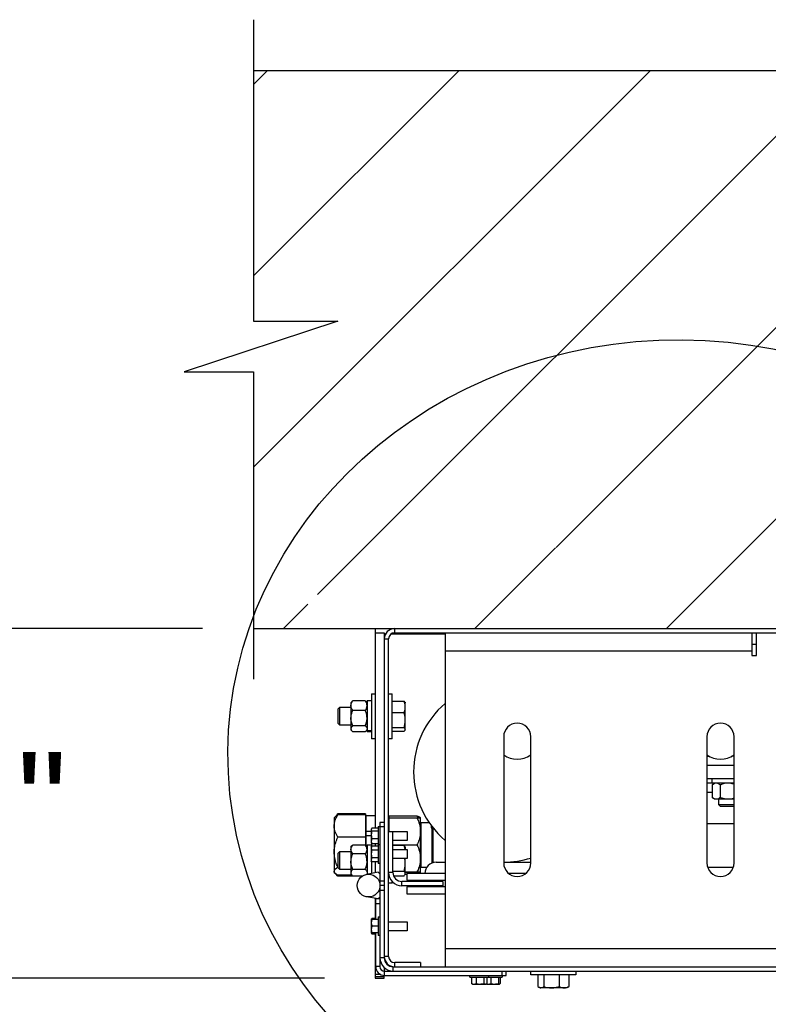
# Model space of a CAD drawing. Header units: inches. Extents: x 170 to 288, y 234 to 248.
# Tile 369 of 480: x 250.699 to 251.39, y 237.691 to 238.6. Entities that reach past the tile are written whole.
import ezdxf

# ---------------------------------------------------------------- set-up
doc = ezdxf.new("R2010")
doc.units = ezdxf.units.IN
doc.header["$LTSCALE"] = 0.25
doc.header["$MEASUREMENT"] = 0
for name, color, linetype in [('ANNOTATIONS', 1, 'Continuous'), ('DETAILS', 4, 'Continuous'), ('STANDARD Z GUIDE MOTOR RH', 7, 'Continuous')]:
    doc.layers.add(name, color=color, linetype=linetype)
doc.styles.add('ARIAL', font='arial.ttf', dxfattribs={"height": 0.09375})
doc.dimstyles.new('STANDARD$0', dxfattribs={"dimtxt": 0.09375, "dimasz": 0.09375, "dimexe": 0.03125, "dimexo": 0.046875, "dimgap": 0.09, "dimtad": 0, "dimtih": 1, "dimtoh": 1, "dimdec": 4, "dimzin": 0, "dimdsep": 46, "dimtxsty": 'ARIAL', "dimcen": 0.09, "dimadec": 0, "dimazin": 0, "dimtfac": 1, "dimtdec": 4, "dimtofl": 0, "dimtmove": 0, "dimatfit": 1, "dimfxl": 1, "dimtolj": 1, "dimtzin": 0, "dimarcsym": 0})

# ---------------------------------------------------------------- blocks, each defined once
blk = doc.blocks.new('*D33')
at = {"layer": 'ANNOTATIONS', "color": 0, "lineweight": -2, "transparency": 16777216}
for p, q in [((251.60208, 237.68664), (251.60208, 237.31318)), ((251.02708, 237.66778), (251.02708, 237.31318)), ((250.93333, 237.34443), (250.83958, 237.34443)), ((251.69583, 237.34443), (251.78958, 237.34443))]:
    blk.add_line(p, q, dxfattribs=at)
at = {"layer": 'ANNOTATIONS', "color": 0, "transparency": 16777216}
for points in [[(250.93333, 237.36005), (250.93333, 237.3288), (251.02708, 237.34443)], [(251.69583, 237.36005), (251.69583, 237.3288), (251.60208, 237.34443)]]:
    blk.add_solid(points, dxfattribs=at)
at = {"layer": 'defpoints', "color": 0, "transparency": 16777216}
for p in [(251.60208, 237.73352), (251.02708, 237.71465), (251.60208, 237.34443)]:
    blk.add_point(p, dxfattribs=at)
at = {"layer": 'ANNOTATIONS', "color": 0, "transparency": 16777216, "insert": (251.31954, 237.34443), "char_height": 0.09375, "attachment_point": 5, "style": 'ARIAL'}
blk.add_mtext('\\A1;17 1/4"', dxfattribs=at)
blk = doc.blocks.new('*D34')
at = {"layer": 'ANNOTATIONS', "color": 0, "lineweight": -2, "transparency": 16777216}
for p, q in [((250.57373, 238.13143), (250.57373, 238.22518)), ((250.86771, 238.03768), (250.54248, 238.03768)), ((250.98021, 237.71465), (250.54248, 237.71465)), ((250.57373, 237.6209), (250.57373, 237.52715))]:
    blk.add_line(p, q, dxfattribs=at)
at = {"layer": 'ANNOTATIONS', "color": 0, "transparency": 16777216}
for points in [[(250.55811, 238.13143), (250.58936, 238.13143), (250.57373, 238.03768)], [(250.55811, 237.6209), (250.58936, 237.6209), (250.57373, 237.71465)]]:
    blk.add_solid(points, dxfattribs=at)
at = {"layer": 'defpoints', "color": 0, "transparency": 16777216}
for p in [(250.57373, 238.03768), (250.91458, 238.03768), (251.02708, 237.71465)]:
    blk.add_point(p, dxfattribs=at)
at = {"layer": 'ANNOTATIONS', "color": 0, "transparency": 16777216, "insert": (250.57373, 237.87617), "char_height": 0.09375, "attachment_point": 5, "style": 'ARIAL'}
blk.add_mtext('\\A1;9 1/2" ', dxfattribs=at)

msp = doc.modelspace()

# ---------------------------------------------------------------- hatches: boundary and pattern name
at = {"layer": 'STANDARD Z GUIDE MOTOR RH'}
h = msp.add_hatch(dxfattribs=at)
h.set_pattern_fill('ANSI31', color=256)
edge = h.paths.add_edge_path()
edge.add_ellipse((251.30783, 237.92112), major_axis=(0.41679, -0.00287), ratio=0.919729, start_angle=45.45355, end_angle=161.00699)
edge.add_line((250.91458, 238.04859), (250.91458, 238.03768))
edge.add_line((250.91458, 238.03768), (251.60208, 238.03768))
edge.add_line((251.60208, 238.03768), (251.60208, 238.1923))
edge = h.paths.add_edge_path()
edge.add_line((251.60208, 238.55331), (250.91458, 238.55331))
edge.add_line((250.91458, 238.55331), (250.91458, 238.32179))
edge.add_line((250.91458, 238.32179), (250.99255, 238.32179))
edge.add_line((250.99255, 238.32179), (250.85048, 238.27489))
edge.add_line((250.85048, 238.27489), (250.91458, 238.27489))
edge.add_line((250.91458, 238.27489), (250.91458, 238.04859))
edge.add_ellipse((251.30783, 237.92112), major_axis=(0.41679, -0.00287), ratio=0.919729, start_angle=45.45355, end_angle=161.00699, ccw=False)
edge.add_line((251.60208, 238.1923), (251.60208, 238.55331))
h.paths.add_polyline_path([(256.28958, 238.55331), (255.60208, 238.55331), (255.60208, 238.03768), (256.28958, 238.03768), (256.28958, 238.27489), (256.35369, 238.27489), (256.21162, 238.32179), (256.28958, 238.32179)])

# ---------------------------------------------------------------- linework, layer by layer
at = {"layer": 'DETAILS'}
msp.add_ellipse((251.30783, 237.92112), major_axis=(0.41679, -0.00287), ratio=0.919729, dxfattribs=at)
at = {"layer": 'STANDARD Z GUIDE MOTOR RH'}
for p, q in [((250.91458, 238.60018), (250.91458, 238.32179)), ((250.91458, 238.55331), (251.60208, 238.55331)), ((250.99255, 238.32179), (250.85048, 238.27489)), ((250.91458, 238.32179), (250.99255, 238.32179)), ((250.85048, 238.27489), (250.91458, 238.27489)), ((250.91458, 238.27489), (250.91458, 237.99081)), ((250.91458, 238.03768), (251.60208, 238.03768)), ((251.02708, 238.03768), (251.02708, 237.85317)), ((251.02708, 238.03372), (251.03542, 238.03372)), ((251.03542, 238.03372), (251.03542, 237.73352)), ((251.04505, 238.03372), (251.04505, 238.03768)), ((251.04505, 238.03768), (251.59245, 238.03768)), ((251.04505, 238.03372), (251.59245, 238.03372)), ((251.09155, 238.03372), (251.09155, 237.72518)), ((251.37488, 238.03372), (251.37488, 238.01288)), ((251.37905, 238.01288), (251.37905, 238.03372)), ((251.03542, 238.0328), (251.03667, 238.0328)), ((251.03542, 238.02805), (251.03938, 238.02805)), ((251.03938, 237.73482), (251.03938, 238.02805)), ((251.04196, 238.0328), (251.09155, 238.0328)), ((251.09155, 238.01705), (251.37488, 238.01705)), ((251.37488, 238.0233), (251.37905, 238.0233)), ((251.37488, 238.01288), (251.37905, 238.01288)), ((251.00465, 237.96913), (251.00548, 237.9701)), ((251.01792, 237.97092), (251.00632, 237.97092)), ((251.01876, 237.9701), (251.01958, 237.96913)), ((251.01958, 237.97112), (251.02375, 237.97112)), ((251.01958, 237.97112), (251.01958, 237.94215)), ((251.02375, 237.97747), (251.02708, 237.97747)), ((251.02375, 237.97747), (251.02375, 237.9358)), ((251.03938, 237.97747), (251.04272, 237.97747)), ((251.04272, 237.9358), (251.04272, 237.97747)), ((251.04272, 237.97053), (251.05373, 237.97053)), ((250.99272, 237.96344), (250.99424, 237.96497)), ((250.99272, 237.94983), (250.99272, 237.96344)), ((250.99424, 237.96497), (251.00465, 237.96497)), ((250.99424, 237.9483), (250.99424, 237.96497)), ((251.00465, 237.96913), (251.00465, 237.94413)), ((251.01792, 237.96199), (251.00632, 237.96199)), ((251.05461, 237.96955), (251.05485, 237.96913)), ((251.05485, 237.94413), (251.05485, 237.96913)), ((251.04272, 237.96018), (251.05373, 237.96018)), ((250.99424, 237.9483), (250.99272, 237.94983)), ((251.00465, 237.9483), (250.99424, 237.9483)), ((251.00548, 237.94317), (251.00465, 237.94413)), ((251.01792, 237.94771), (251.00632, 237.94771)), ((251.01958, 237.94413), (251.01876, 237.94317)), ((251.01958, 237.94365), (251.02375, 237.94365)), ((251.01958, 237.94281), (251.02375, 237.94281)), ((251.04272, 237.94629), (251.05373, 237.94629)), ((251.04272, 237.94274), (251.05373, 237.94274)), ((251.05485, 237.94413), (251.05461, 237.94372)), ((251.01792, 237.94235), (251.00632, 237.94235)), ((251.02375, 237.94215), (251.01958, 237.94215)), ((251.02708, 237.9358), (251.02375, 237.9358)), ((251.04272, 237.9358), (251.03938, 237.9358)), ((251.14572, 237.93778), (251.14572, 237.82112)), ((251.17072, 237.82112), (251.17072, 237.93778)), ((251.33343, 237.93778), (251.33343, 237.82112)), ((251.35843, 237.82112), (251.35843, 237.93778)), ((251.33343, 237.91987), (251.3353, 237.91987)), ((251.35843, 237.91987), (251.35656, 237.91987)), ((251.33343, 237.91153), (251.35843, 237.91153)), ((251.33343, 237.89903), (251.35843, 237.89903)), ((251.33831, 237.89487), (251.33831, 237.89903)), ((251.35843, 237.89487), (251.33343, 237.89487)), ((251.33836, 237.8932), (251.3403, 237.89487)), ((251.33836, 237.8932), (251.33836, 237.8816)), ((251.34558, 237.8932), (251.34558, 237.8816)), ((251.33343, 237.8866), (251.33836, 237.8866)), ((251.3403, 237.87993), (251.33836, 237.8816)), ((251.35843, 237.87993), (251.3403, 237.87993)), ((251.34446, 237.87473), (251.34446, 237.87993)), ((251.34599, 237.8732), (251.34446, 237.87473)), ((251.35843, 237.87473), (251.34446, 237.87473)), ((251.35843, 237.8732), (251.34599, 237.8732)), ((250.98918, 237.86268), (250.98992, 237.86354)), ((250.98918, 237.86268), (250.98918, 237.81268)), ((250.98992, 237.86354), (250.99124, 237.86507)), ((250.99252, 237.86638), (250.99133, 237.86499)), ((251.01822, 237.86638), (250.99252, 237.86638)), ((251.01822, 237.86552), (250.99252, 237.86552)), ((251.01822, 237.86638), (251.01822, 237.83736)), ((251.01822, 237.86268), (251.01875, 237.86268)), ((251.01875, 237.86513), (251.02708, 237.86513)), ((251.01875, 237.83677), (251.01875, 237.86513)), ((251.03938, 237.86268), (251.03992, 237.86268)), ((251.03992, 237.85021), (251.03992, 237.86474)), ((251.03992, 237.86474), (251.06562, 237.86474)), ((251.03992, 237.8628), (251.06562, 237.8628)), ((251.06562, 237.86474), (251.0665, 237.86278)), ((251.06865, 237.86304), (251.06895, 237.86269)), ((251.06895, 237.81269), (251.06895, 237.86268)), ((251.02401, 237.85317), (251.02345, 237.85188)), ((251.02345, 237.85229), (251.02373, 237.85278)), ((251.02345, 237.85229), (251.02345, 237.83979)), ((251.02978, 237.85317), (251.02401, 237.85317)), ((251.02978, 237.85471), (251.03145, 237.85471)), ((251.02978, 237.85471), (251.02978, 237.82071)), ((251.03145, 237.85854), (251.03145, 237.72538)), ((251.03542, 237.85854), (251.03145, 237.85854)), ((251.03542, 237.85438), (251.03145, 237.85438)), ((251.06895, 237.85435), (251.06937, 237.85435)), ((251.06937, 237.85852), (251.07682, 237.85852)), ((251.06937, 237.81685), (251.06937, 237.85852)), ((251.07875, 237.85578), (251.07875, 237.85378)), ((251.07949, 237.8548), (251.07875, 237.8548)), ((251.07901, 237.85372), (251.08045, 237.85356)), ((251.07979, 237.82126), (251.07979, 237.85363)), ((251.08021, 237.85358), (251.08021, 237.82141)), ((251.08071, 237.82155), (251.08071, 237.85323)), ((251.35843, 237.85727), (251.33343, 237.85727)), ((251.01822, 237.84497), (250.99252, 237.84497)), ((251.02345, 237.85012), (251.01875, 237.85012)), ((251.02345, 237.84614), (251.01875, 237.84614)), ((251.02401, 237.84347), (251.02345, 237.8412)), ((251.02978, 237.8506), (251.02401, 237.8506)), ((251.02978, 237.84347), (251.02401, 237.84347)), ((251.03938, 237.85021), (251.05645, 237.85021)), ((251.03938, 237.85011), (251.04335, 237.85011)), ((251.04335, 237.81241), (251.04335, 237.85011)), ((251.05645, 237.85021), (251.05645, 237.84188)), ((251.00465, 237.8358), (251.00581, 237.83715)), ((251.00465, 237.8358), (251.00465, 237.8108)), ((251.00632, 237.83769), (251.0058, 237.83712)), ((251.01792, 237.83769), (251.00632, 237.83769)), ((251.01792, 237.83769), (251.01843, 237.83712)), ((251.01843, 237.83715), (251.01958, 237.8358)), ((251.01958, 237.83778), (251.02375, 237.83778)), ((251.01958, 237.83778), (251.01958, 237.81064)), ((251.02373, 237.8393), (251.02345, 237.83979)), ((251.02345, 237.83563), (251.02401, 237.83659)), ((251.02401, 237.83659), (251.02345, 237.83479)), ((251.02345, 237.83563), (251.02345, 237.82313)), ((251.02375, 237.83927), (251.02375, 237.83638)), ((251.02401, 237.83892), (251.02382, 237.83935)), ((251.02978, 237.83892), (251.02401, 237.83892)), ((251.02978, 237.83659), (251.02401, 237.83659)), ((251.02708, 237.83892), (251.02708, 237.83659)), ((251.02978, 237.83804), (251.03145, 237.83804)), ((251.05645, 237.84188), (251.04335, 237.84188)), ((251.04335, 237.83791), (251.06562, 237.83791)), ((251.04335, 237.83742), (251.05373, 237.83742)), ((251.05373, 237.83742), (251.05446, 237.83644)), ((251.05448, 237.83645), (251.05485, 237.8358)), ((251.05485, 237.8358), (251.05485, 237.83354)), ((250.99272, 237.83011), (250.99424, 237.83163)), ((250.99272, 237.81649), (250.99272, 237.83011)), ((250.99424, 237.83163), (251.00465, 237.83163)), ((250.99424, 237.81497), (250.99424, 237.83163)), ((251.01792, 237.82951), (251.00632, 237.82951)), ((251.02401, 237.82577), (251.02345, 237.82396)), ((251.02978, 237.83299), (251.02401, 237.83299)), ((251.02978, 237.82577), (251.02401, 237.82577)), ((251.04335, 237.83354), (251.05645, 237.83354)), ((251.05645, 237.82521), (251.04335, 237.82521)), ((251.05485, 237.8108), (251.05485, 237.82521)), ((251.05645, 237.83354), (251.05645, 237.82521)), ((250.99272, 237.81713), (250.99252, 237.81713)), ((250.99424, 237.81497), (250.99272, 237.81649)), ((251.02401, 237.82216), (251.02345, 237.82313)), ((251.02375, 237.82261), (251.02375, 237.81141)), ((251.02978, 237.82216), (251.02401, 237.82216)), ((251.02708, 237.82216), (251.02708, 237.81202)), ((251.03145, 237.82071), (251.02978, 237.82071)), ((251.06937, 237.82102), (251.06895, 237.82102)), ((251.07442, 237.81685), (251.06937, 237.81685)), ((251.08333, 237.82188), (251.09155, 237.82188)), ((251.14572, 237.82188), (251.17072, 237.82188)), ((251.35768, 237.81685), (251.33418, 237.81685)), ((250.98992, 237.81183), (250.98918, 237.81268)), ((250.99124, 237.8103), (250.98992, 237.81183)), ((250.99252, 237.80899), (250.99053, 237.8113)), ((251.00547, 237.80985), (250.99252, 237.80985)), ((251.00625, 237.80899), (250.99252, 237.80899)), ((251.00465, 237.81497), (250.99424, 237.81497)), ((251.00581, 237.80946), (251.00465, 237.8108)), ((251.01792, 237.81512), (251.00632, 237.81512)), ((251.01508, 237.80891), (251.00632, 237.80891)), ((251.02985, 237.81254), (251.01904, 237.81054)), ((251.01958, 237.8108), (251.01942, 237.8106)), ((251.01958, 237.81075), (251.02022, 237.81075)), ((251.03145, 237.8112), (251.02985, 237.81254)), ((251.04335, 237.81241), (251.03938, 237.81241)), ((251.04335, 237.81363), (251.05373, 237.81363)), ((251.044, 237.80919), (251.05373, 237.80919)), ((251.05485, 237.8108), (251.05448, 237.81016)), ((251.05475, 237.81063), (251.05625, 237.81063)), ((251.05485, 237.8128), (251.06562, 237.8128)), ((251.05485, 237.81257), (251.06562, 237.81257)), ((251.05625, 237.81147), (251.05625, 237.80522)), ((251.09155, 237.81147), (251.05625, 237.81147)), ((251.06895, 237.81268), (251.06865, 237.81233)), ((251.06895, 237.81268), (251.06895, 237.81268)), ((251.16616, 237.81147), (251.15027, 237.81147)), ((251.03542, 237.80438), (251.03145, 237.80438)), ((251.03542, 237.80021), (251.03145, 237.80021)), ((251.04272, 237.80247), (251.03938, 237.80247)), ((251.04272, 237.80247), (251.04272, 237.80399)), ((251.05168, 237.80011), (251.05168, 237.80408)), ((251.08938, 237.80408), (251.05168, 237.80408)), ((251.08938, 237.80011), (251.05168, 237.80011)), ((251.05625, 237.80522), (251.09155, 237.80522)), ((251.09155, 237.79897), (251.05625, 237.79897)), ((251.05625, 237.79897), (251.05625, 237.79272)), ((251.08938, 237.80408), (251.08938, 237.80011)), ((251.02985, 237.78788), (251.01904, 237.78989)), ((251.02708, 237.7884), (251.02708, 237.76988)), ((251.03145, 237.78922), (251.02985, 237.78788)), ((251.03145, 237.79602), (251.03542, 237.79602)), ((251.05625, 237.79272), (251.09155, 237.79272)), ((251.03145, 237.78788), (251.02748, 237.78788)), ((251.02748, 237.78788), (251.02748, 237.76893)), ((251.02748, 237.78372), (251.03145, 237.78372)), ((251.02978, 237.77135), (251.03145, 237.77135)), ((251.02978, 237.77135), (251.02978, 237.75402)), ((251.02401, 237.76893), (251.02345, 237.76581)), ((251.02345, 237.76893), (251.02345, 237.75643)), ((251.02401, 237.76268), (251.02345, 237.75956)), ((251.0235, 237.76901), (251.02361, 237.7692)), ((251.02361, 237.7692), (251.02373, 237.76942)), ((251.02389, 237.76966), (251.02401, 237.76983)), ((251.02401, 237.76943), (251.02391, 237.76893)), ((251.02401, 237.7697), (251.02394, 237.76938)), ((251.02401, 237.76983), (251.02395, 237.76959)), ((251.02748, 237.76988), (251.02401, 237.76988)), ((251.02748, 237.76987), (251.02401, 237.76987)), ((251.02748, 237.76983), (251.02401, 237.76983)), ((251.02748, 237.7697), (251.02401, 237.7697)), ((251.02748, 237.76943), (251.02401, 237.76943)), ((251.02978, 237.76893), (251.02401, 237.76893)), ((251.02978, 237.76268), (251.02401, 237.76268)), ((251.03938, 237.76685), (251.05645, 237.76685)), ((251.05645, 237.76685), (251.05645, 237.75852)), ((251.02366, 237.75618), (251.02401, 237.75567)), ((251.02382, 237.75579), (251.02373, 237.75595)), ((251.02384, 237.75576), (251.02382, 237.75579)), ((251.02391, 237.75573), (251.02401, 237.75554)), ((251.02978, 237.75643), (251.02401, 237.75643)), ((251.02748, 237.75594), (251.02401, 237.75594)), ((251.02748, 237.75567), (251.02401, 237.75567)), ((251.02748, 237.75554), (251.02401, 237.75554)), ((251.02748, 237.7555), (251.02401, 237.7555)), ((251.02748, 237.75549), (251.02401, 237.75549)), ((251.02708, 237.75549), (251.02708, 237.71465)), ((251.02748, 237.75643), (251.02748, 237.72538)), ((251.03145, 237.75402), (251.02978, 237.75402)), ((251.05645, 237.75852), (251.03938, 237.75852)), ((251.03542, 237.73352), (251.03145, 237.73352)), ((251.03938, 237.73482), (251.03542, 237.73482)), ((251.55822, 237.74185), (251.09155, 237.74185)), ((251.03145, 237.72538), (251.02748, 237.72538)), ((251.03542, 237.72447), (251.03542, 237.72122)), ((251.04375, 237.72122), (251.04375, 237.72518)), ((251.04375, 237.72518), (251.58978, 237.72518)), ((251.04505, 237.72518), (251.04505, 237.72915)), ((251.06875, 237.72915), (251.04505, 237.72915)), ((251.06875, 237.72915), (251.06875, 237.72518)), ((251.03224, 237.71798), (251.02708, 237.71798)), ((251.02708, 237.71632), (251.03542, 237.71632)), ((251.03542, 237.71465), (251.03542, 237.71725)), ((251.03562, 237.71725), (251.03562, 237.72122)), ((251.03562, 237.72122), (251.58978, 237.72122)), ((251.03562, 237.71725), (251.14812, 237.71725)), ((251.11445, 237.71558), (251.11445, 237.71725)), ((251.11445, 237.71558), (251.14428, 237.71558)), ((251.11596, 237.71558), (251.11596, 237.70981)), ((251.12034, 237.71558), (251.12034, 237.70981)), ((251.1275, 237.71558), (251.1275, 237.70981)), ((251.13028, 237.71558), (251.13028, 237.70981)), ((251.13178, 237.71725), (251.13178, 237.71558)), ((251.13393, 237.71558), (251.13393, 237.70981)), ((251.14085, 237.71558), (251.14085, 237.70981)), ((251.14254, 237.71558), (251.14254, 237.70981)), ((251.14395, 237.72122), (251.14395, 237.71725)), ((251.14428, 237.71725), (251.14428, 237.71558)), ((251.14812, 237.71725), (251.14812, 237.72122)), ((251.17072, 237.71788), (251.17072, 237.72122)), ((251.21238, 237.71788), (251.17072, 237.71788)), ((251.17726, 237.71788), (251.17726, 237.70687)), ((251.18266, 237.71788), (251.18266, 237.70687)), ((251.19695, 237.71788), (251.19695, 237.70687)), ((251.20584, 237.71788), (251.20584, 237.70687)), ((251.21238, 237.72122), (251.21238, 237.71788)), ((251.02708, 237.71465), (251.03542, 237.71465)), ((251.11596, 237.70981), (251.11815, 237.70925)), ((251.11687, 237.70925), (251.11635, 237.70955)), ((251.11687, 237.70925), (251.12937, 237.70925)), ((251.12034, 237.70981), (251.12392, 237.70925)), ((251.12989, 237.70955), (251.12937, 237.70925)), ((251.12984, 237.70925), (251.1417, 237.70925)), ((251.1301, 237.70951), (251.13132, 237.70925)), ((251.13393, 237.70981), (251.13739, 237.70925)), ((251.14205, 237.70935), (251.14187, 237.70925)), ((251.17905, 237.70575), (251.17807, 237.70632)), ((251.20503, 237.70632), (251.20405, 237.70575)), ((251.20405, 237.70575), (251.17905, 237.70575))]:
    msp.add_line(p, q, dxfattribs=at)
msp.add_circle((251.02095, 237.80021), 0.0105, dxfattribs=at)
for centre, radius, start, end in [((251.04505, 238.02805), 0.00963, 90, 180), ((251.04505, 238.02805), 0.00567, 90, 180), ((251.14583, 237.90522), 0.08333, 130.64724, 229.35277), ((251.15822, 237.93778), 0.0125, 0, 180), ((251.34593, 237.93778), 0.0125, 0, 180), ((251.15823, 237.93778), 0.02083, 233.10145, 306.84126), ((251.34593, 237.93778), 0.02083, 233.1301, 306.8699), ((251.07899, 237.85422), 0.000506, 241.68521, 272.39134), ((251.14583, 237.90522), 0.08333, 269.91979, 287.37354), ((251.08333, 237.81147), 0.01042, 90, 180), ((251.15822, 237.82112), 0.0125, 180, 0), ((251.34593, 237.82112), 0.0125, 180, 0), ((251.05168, 237.81241), 0.0123, 180, 270), ((251.05168, 237.81241), 0.00833, 180, 270), ((251.04375, 237.73352), 0.0123, 180, 270), ((251.04505, 237.73482), 0.00963, 180, 270), ((251.04375, 237.73352), 0.00833, 180, 270), ((251.04505, 237.73482), 0.00567, 180, 270), ((251.03562, 237.72538), 0.00813, 180, 270), ((251.03562, 237.72538), 0.00417, 180, 270)]:
    msp.add_arc(centre, radius, start, end, dxfattribs=at)
for points, knots in [([(251.00465, 237.96646), (251.00471, 237.96708), (251.00484, 237.96835), (251.00559, 237.96983), (251.00615, 237.97068), (251.00632, 237.97092)], [0, 0, 0, 0, 0.406287, 0.827268, 1, 1, 1, 1]), ([(251.00632, 237.97092), (251.00605, 237.9707), (251.00573, 237.97042), (251.00553, 237.97013), (251.00549, 237.97008)], [0, 0, 0, 0, 0.8156813, 1, 1, 1, 1]), ([(251.01958, 237.96646), (251.01952, 237.96708), (251.01939, 237.96835), (251.01864, 237.96983), (251.01808, 237.97068), (251.01792, 237.97092)], [0, 0, 0, 0, 0.406287, 0.827268, 1, 1, 1, 1]), ([(251.01792, 237.97092), (251.01818, 237.9707), (251.01851, 237.97042), (251.01871, 237.97013), (251.01875, 237.97008)], [0, 0, 0, 0, 0.815654, 1, 1, 1, 1]), ([(251.05485, 237.96535), (251.05472, 237.9667), (251.05454, 237.96845), (251.05389, 237.97014), (251.05373, 237.97053)], [0, 0, 0, 0, 0.770634, 1, 1, 1, 1]), ([(251.05373, 237.97053), (251.05408, 237.97024), (251.05447, 237.96991), (251.05457, 237.96957), (251.05459, 237.96953)], [0, 0, 0, 0, 0.876708, 1, 1, 1, 1]), ([(251.00632, 237.96199), (251.00588, 237.96269), (251.00499, 237.9641), (251.00465, 237.96564), (251.00465, 237.96644), (251.00465, 237.96646)], [0, 0, 0, 0, 0.484345, 0.986325, 1, 1, 1, 1]), ([(251.00465, 237.95485), (251.00471, 237.95585), (251.00484, 237.95788), (251.00559, 237.96025), (251.00615, 237.9616), (251.00632, 237.96199)], [0, 0, 0, 0, 0.4062889, 0.8272682, 1, 1, 1, 1]), ([(251.01792, 237.96199), (251.01836, 237.96269), (251.01925, 237.9641), (251.01958, 237.96564), (251.01958, 237.96644), (251.01958, 237.96646)], [0, 0, 0, 0, 0.484345, 0.986325, 1, 1, 1, 1]), ([(251.01958, 237.95485), (251.01952, 237.95585), (251.01939, 237.95788), (251.01864, 237.96025), (251.01808, 237.9616), (251.01792, 237.96199)], [0, 0, 0, 0, 0.4062889, 0.8272682, 1, 1, 1, 1]), ([(251.05373, 237.96018), (251.05418, 237.96147), (251.05478, 237.96317), (251.05484, 237.96492), (251.05485, 237.96535)], [0, 0, 0, 0, 0.753696, 1, 1, 1, 1]), ([(251.00632, 237.94771), (251.00588, 237.94882), (251.00499, 237.95108), (251.00465, 237.95355), (251.00465, 237.95482), (251.00465, 237.95485)], [0, 0, 0, 0, 0.4843449, 0.9863277, 1, 1, 1, 1]), ([(251.01792, 237.94771), (251.01836, 237.94882), (251.01925, 237.95108), (251.01958, 237.95355), (251.01958, 237.95482), (251.01958, 237.95485)], [0, 0, 0, 0, 0.4843449, 0.9863277, 1, 1, 1, 1]), ([(251.05485, 237.95324), (251.05485, 237.9534), (251.05484, 237.95465), (251.0546, 237.957), (251.05402, 237.95912), (251.05373, 237.96018)], [0, 0, 0, 0, 0.07009, 0.530786, 1, 1, 1, 1]), ([(251.05373, 237.94629), (251.05405, 237.94742), (251.05468, 237.9497), (251.05479, 237.95205), (251.05485, 237.95324)], [0, 0, 0, 0, 0.495458, 1, 1, 1, 1]), ([(251.00632, 237.94771), (251.00607, 237.94748), (251.00548, 237.94694), (251.00481, 237.94605), (251.0047, 237.94537), (251.00465, 237.94503)], [0, 0, 0, 0, 0.265458, 0.628079, 1, 1, 1, 1]), ([(251.00465, 237.94503), (251.00465, 237.94497), (251.00466, 237.94456), (251.00494, 237.94382), (251.00561, 237.94299), (251.00614, 237.94251), (251.00632, 237.94235)], [0, 0, 0, 0, 0.066533, 0.435283, 0.814551, 1, 1, 1, 1]), ([(251.01792, 237.94771), (251.01817, 237.94748), (251.01875, 237.94694), (251.01943, 237.94605), (251.01953, 237.94537), (251.01958, 237.94503)], [0, 0, 0, 0, 0.265458, 0.628079, 1, 1, 1, 1]), ([(251.01958, 237.94503), (251.01958, 237.94497), (251.01957, 237.94456), (251.0193, 237.94382), (251.01863, 237.94299), (251.01809, 237.94251), (251.01792, 237.94235)], [0, 0, 0, 0, 0.066533, 0.435283, 0.814551, 1, 1, 1, 1]), ([(251.05485, 237.94452), (251.05485, 237.94456), (251.05484, 237.94488), (251.0546, 237.94548), (251.05402, 237.94602), (251.05373, 237.94629)], [0, 0, 0, 0, 0.0700951, 0.5307889, 1, 1, 1, 1]), ([(251.05373, 237.94274), (251.05405, 237.94303), (251.05468, 237.94361), (251.05479, 237.94422), (251.05485, 237.94452)], [0, 0, 0, 0, 0.495462, 1, 1, 1, 1]), ([(251.34197, 237.89487), (251.34189, 237.89487), (251.34135, 237.89485), (251.34034, 237.89458), (251.33923, 237.89391), (251.33858, 237.89338), (251.33836, 237.8932)], [0, 0, 0, 0, 0.0665475, 0.4352808, 0.8145593, 1, 1, 1, 1]), ([(251.34558, 237.8932), (251.34528, 237.89345), (251.34455, 237.89403), (251.34335, 237.89471), (251.34244, 237.89481), (251.34197, 237.89487)], [0, 0, 0, 0, 0.265462, 0.628093, 1, 1, 1, 1]), ([(251.3528, 237.89487), (251.35179, 237.8948), (251.34973, 237.89467), (251.34734, 237.89393), (251.34598, 237.89336), (251.34558, 237.8932)], [0, 0, 0, 0, 0.406284, 0.827274, 1, 1, 1, 1]), ([(251.35843, 237.89375), (251.35783, 237.89398), (251.35606, 237.89464), (251.35411, 237.89486), (251.35283, 237.89487), (251.3528, 237.89487)], [0, 0, 0, 0, 0.334023, 0.982337, 1, 1, 1, 1]), ([(251.34197, 237.87993), (251.34189, 237.87994), (251.34135, 237.87995), (251.34034, 237.88022), (251.33923, 237.88089), (251.33858, 237.88142), (251.33836, 237.8816)], [0, 0, 0, 0, 0.0665475, 0.4352808, 0.8145593, 1, 1, 1, 1]), ([(251.34558, 237.8816), (251.34528, 237.88135), (251.34455, 237.88077), (251.34335, 237.88009), (251.34244, 237.87999), (251.34197, 237.87993)], [0, 0, 0, 0, 0.265462, 0.628093, 1, 1, 1, 1]), ([(251.3528, 237.87993), (251.35179, 237.88), (251.34973, 237.88013), (251.34734, 237.88087), (251.34598, 237.88144), (251.34558, 237.8816)], [0, 0, 0, 0, 0.406284, 0.827274, 1, 1, 1, 1]), ([(251.35843, 237.88105), (251.35783, 237.88082), (251.35606, 237.88016), (251.35411, 237.87994), (251.35283, 237.87993), (251.3528, 237.87993)], [0, 0, 0, 0, 0.334023, 0.982337, 1, 1, 1, 1]), ([(250.98918, 237.85524), (250.98931, 237.85668), (250.98957, 237.85961), (250.99107, 237.86301), (250.99219, 237.86495), (250.99252, 237.86552)], [0, 0, 0, 0, 0.406288, 0.827272, 1, 1, 1, 1]), ([(250.99252, 237.86552), (250.99159, 237.86495), (250.99052, 237.8643), (250.99002, 237.86361), (250.98995, 237.86352)], [0, 0, 0, 0, 0.8657939, 1, 1, 1, 1]), ([(250.99144, 237.86473), (250.99148, 237.86481), (250.99175, 237.86538), (250.99216, 237.86592), (250.99252, 237.86638)], [0, 0, 0, 0, 0.140364, 1, 1, 1, 1]), ([(251.06562, 237.86474), (251.06611, 237.86453), (251.06726, 237.86405), (251.06835, 237.86348), (251.06852, 237.86311), (251.06856, 237.86303)], [0, 0, 0, 0, 0.37, 0.875401, 1, 1, 1, 1]), ([(251.06562, 237.8628), (251.0665, 237.86086), (251.06783, 237.85792), (251.06875, 237.85376), (251.06895, 237.85155), (251.06895, 237.85041), (251.06895, 237.85035)], [0, 0, 0, 0, 0.483909, 0.735192, 0.986341, 1, 1, 1, 1]), ([(251.06562, 237.8628), (251.06611, 237.86279), (251.06729, 237.86277), (251.06864, 237.86273), (251.06885, 237.8627), (251.06895, 237.86268)], [0, 0, 0, 0, 0.265462, 0.628077, 1, 1, 1, 1]), ([(250.99252, 237.84497), (250.99164, 237.84657), (250.9903, 237.84899), (250.98938, 237.85243), (250.98919, 237.85426), (250.98918, 237.85519), (250.98918, 237.85524)], [0, 0, 0, 0, 0.48391, 0.735191, 0.986341, 1, 1, 1, 1]), ([(251.02345, 237.85188), (251.02345, 237.85185), (251.02346, 237.85142), (251.02375, 237.85099), (251.02401, 237.8506)], [0, 0, 0, 0, 0.070206, 1, 1, 1, 1]), ([(250.98918, 237.83105), (250.98919, 237.83137), (250.98921, 237.83345), (250.98976, 237.83735), (250.99109, 237.84165), (250.99217, 237.84415), (250.99252, 237.84497)], [0, 0, 0, 0, 0.066532, 0.435284, 0.814549, 1, 1, 1, 1]), ([(251.02401, 237.8506), (251.02379, 237.84974), (251.02349, 237.84857), (251.02346, 237.84736), (251.02345, 237.84704)], [0, 0, 0, 0, 0.731361, 1, 1, 1, 1]), ([(251.02345, 237.84704), (251.02351, 237.84614), (251.0236, 237.84493), (251.02393, 237.84377), (251.02401, 237.84347)], [0, 0, 0, 0, 0.742461, 1, 1, 1, 1]), ([(251.06895, 237.85035), (251.06882, 237.84861), (251.06857, 237.84507), (251.06707, 237.84094), (251.06595, 237.83859), (251.06562, 237.83791)], [0, 0, 0, 0, 0.40629, 0.827262, 1, 1, 1, 1]), ([(251.00465, 237.8336), (251.00471, 237.83417), (251.00484, 237.83534), (251.00559, 237.83669), (251.00615, 237.83747), (251.00632, 237.83769)], [0, 0, 0, 0, 0.40629, 0.827268, 1, 1, 1, 1]), ([(251.00632, 237.82951), (251.00588, 237.83014), (251.00499, 237.83144), (251.00465, 237.83285), (251.00465, 237.83358), (251.00465, 237.8336)], [0, 0, 0, 0, 0.4843471, 0.9863291, 1, 1, 1, 1]), ([(251.01958, 237.8336), (251.01952, 237.83417), (251.01939, 237.83534), (251.01864, 237.83669), (251.01808, 237.83747), (251.01792, 237.83769)], [0, 0, 0, 0, 0.40629, 0.827268, 1, 1, 1, 1]), ([(251.01792, 237.82951), (251.01836, 237.83014), (251.01925, 237.83144), (251.01958, 237.83285), (251.01958, 237.83358), (251.01958, 237.8336)], [0, 0, 0, 0, 0.4843471, 0.9863291, 1, 1, 1, 1]), ([(251.02345, 237.8412), (251.02345, 237.84114), (251.02346, 237.84037), (251.02375, 237.83962), (251.02401, 237.83892)], [0, 0, 0, 0, 0.070203, 1, 1, 1, 1]), ([(251.02345, 237.83479), (251.02345, 237.83475), (251.02346, 237.83414), (251.02375, 237.83354), (251.02401, 237.83299)], [0, 0, 0, 0, 0.070201, 1, 1, 1, 1]), ([(251.05467, 237.83354), (251.05457, 237.83448), (251.05442, 237.83579), (251.05389, 237.83705), (251.05373, 237.83742)], [0, 0, 0, 0, 0.713809, 1, 1, 1, 1]), ([(251.06562, 237.83791), (251.0665, 237.83596), (251.06783, 237.83299), (251.06875, 237.82879), (251.06895, 237.82656), (251.06895, 237.82541), (251.06895, 237.82536)], [0, 0, 0, 0, 0.483909, 0.735192, 0.98634, 1, 1, 1, 1]), ([(250.99252, 237.81713), (250.99202, 237.81831), (250.99085, 237.8211), (250.9895, 237.82575), (250.98929, 237.82927), (250.98918, 237.83105)], [0, 0, 0, 0, 0.265454, 0.628076, 1, 1, 1, 1]), ([(251.00465, 237.82231), (251.00471, 237.82332), (251.00484, 237.82537), (251.00559, 237.82775), (251.00615, 237.82911), (251.00632, 237.82951)], [0, 0, 0, 0, 0.406289, 0.827269, 1, 1, 1, 1]), ([(251.01958, 237.82231), (251.01952, 237.82332), (251.01939, 237.82537), (251.01864, 237.82775), (251.01808, 237.82911), (251.01792, 237.82951)], [0, 0, 0, 0, 0.406289, 0.827269, 1, 1, 1, 1]), ([(251.02401, 237.83299), (251.02379, 237.83212), (251.02349, 237.83093), (251.02346, 237.82971), (251.02345, 237.82938)], [0, 0, 0, 0, 0.731365, 1, 1, 1, 1]), ([(251.02345, 237.82938), (251.02351, 237.82847), (251.0236, 237.82725), (251.02393, 237.82607), (251.02401, 237.82577)], [0, 0, 0, 0, 0.742461, 1, 1, 1, 1]), ([(251.05485, 237.82068), (251.05485, 237.82085), (251.05484, 237.82212), (251.05473, 237.82365), (251.0544, 237.82496), (251.05434, 237.82521)], [0, 0, 0, 0, 0.109996, 0.832971, 1, 1, 1, 1]), ([(251.06895, 237.82536), (251.06882, 237.8236), (251.06857, 237.82002), (251.06707, 237.81586), (251.06595, 237.81349), (251.06562, 237.8128)], [0, 0, 0, 0, 0.406291, 0.827263, 1, 1, 1, 1]), ([(250.98918, 237.81349), (250.98931, 237.814), (250.98957, 237.81504), (250.99107, 237.81625), (250.99219, 237.81693), (250.99252, 237.81713)], [0, 0, 0, 0, 0.406289, 0.82727, 1, 1, 1, 1]), ([(251.00632, 237.81512), (251.00588, 237.81624), (251.00499, 237.81852), (251.00465, 237.821), (251.00465, 237.82228), (251.00465, 237.82231)], [0, 0, 0, 0, 0.484344, 0.986325, 1, 1, 1, 1]), ([(251.01792, 237.81512), (251.01836, 237.81624), (251.01925, 237.81852), (251.01958, 237.821), (251.01958, 237.82228), (251.01958, 237.82231)], [0, 0, 0, 0, 0.484344, 0.986325, 1, 1, 1, 1]), ([(251.02345, 237.82396), (251.02345, 237.82392), (251.02346, 237.82331), (251.02375, 237.82272), (251.02401, 237.82216)], [0, 0, 0, 0, 0.070203, 1, 1, 1, 1]), ([(251.05373, 237.81363), (251.05405, 237.81477), (251.05468, 237.81709), (251.05479, 237.81948), (251.05485, 237.82068)], [0, 0, 0, 0, 0.49546, 1, 1, 1, 1]), ([(250.99252, 237.80985), (250.99164, 237.81042), (250.9903, 237.81128), (250.98938, 237.8125), (250.98919, 237.81314), (250.98918, 237.81348), (250.98918, 237.81349)], [0, 0, 0, 0, 0.483912, 0.735191, 0.98634, 1, 1, 1, 1]), ([(251.00632, 237.81512), (251.00607, 237.81486), (251.00548, 237.81423), (251.00481, 237.8132), (251.0047, 237.81241), (251.00465, 237.81202)], [0, 0, 0, 0, 0.26546, 0.628081, 1, 1, 1, 1]), ([(251.00465, 237.81202), (251.00465, 237.81194), (251.00466, 237.81148), (251.00494, 237.81061), (251.00561, 237.80965), (251.00614, 237.8091), (251.00632, 237.80891)], [0, 0, 0, 0, 0.0665341, 0.435284, 0.8145519, 1, 1, 1, 1]), ([(251.01792, 237.81512), (251.01817, 237.81486), (251.01875, 237.81423), (251.01943, 237.8132), (251.01953, 237.81241), (251.01958, 237.81202)], [0, 0, 0, 0, 0.26546, 0.628081, 1, 1, 1, 1]), ([(251.01958, 237.81202), (251.01958, 237.81194), (251.01957, 237.81148), (251.01948, 237.81098), (251.0192, 237.81059), (251.01919, 237.81056)], [0, 0, 0, 0, 0.145479, 0.951765, 1, 1, 1, 1]), ([(251.05485, 237.81141), (251.05485, 237.81146), (251.05484, 237.81186), (251.0546, 237.81261), (251.05402, 237.81329), (251.05373, 237.81363)], [0, 0, 0, 0, 0.070091, 0.530784, 1, 1, 1, 1]), ([(251.05373, 237.80919), (251.05405, 237.80955), (251.05468, 237.81028), (251.05479, 237.81103), (251.05485, 237.81141)], [0, 0, 0, 0, 0.495456, 1, 1, 1, 1]), ([(251.06562, 237.8128), (251.06611, 237.81279), (251.06729, 237.81277), (251.06864, 237.81273), (251.06885, 237.8127), (251.06895, 237.81269)], [0, 0, 0, 0, 0.265462, 0.628077, 1, 1, 1, 1]), ([(251.06895, 237.81269), (251.06895, 237.81268), (251.06892, 237.81267), (251.06838, 237.81263), (251.06704, 237.8126), (251.06597, 237.81258), (251.06562, 237.81257)], [0, 0, 0, 0, 0.066532, 0.435282, 0.814551, 1, 1, 1, 1]), ([(251.06853, 237.81234), (251.06846, 237.81221), (251.0683, 237.81191), (251.06771, 237.81163), (251.06737, 237.81147)], [0, 0, 0, 0, 0.424116, 1, 1, 1, 1]), ([(251.02345, 237.76893), (251.02351, 237.76893), (251.0236, 237.76893), (251.02393, 237.76893), (251.02401, 237.76893)], [0, 0, 0, 0, 0.742487, 1, 1, 1, 1]), ([(251.02345, 237.76581), (251.02345, 237.76574), (251.02346, 237.76468), (251.02375, 237.76365), (251.02401, 237.76268)], [0, 0, 0, 0, 0.070206, 1, 1, 1, 1]), ([(251.02351, 237.76893), (251.02356, 237.76905), (251.02364, 237.76922), (251.02392, 237.76938), (251.02401, 237.76943)], [0, 0, 0, 0, 0.701504, 1, 1, 1, 1]), ([(251.02367, 237.76919), (251.02369, 237.76927), (251.02375, 237.76945), (251.02392, 237.76962), (251.02401, 237.7697)], [0, 0, 0, 0, 0.4876583, 1, 1, 1, 1]), ([(251.02345, 237.75956), (251.02345, 237.75949), (251.02346, 237.75843), (251.02375, 237.7574), (251.02401, 237.75643)], [0, 0, 0, 0, 0.070209, 1, 1, 1, 1]), ([(251.02345, 237.75651), (251.02346, 237.75646), (251.02349, 237.75627), (251.02379, 237.75608), (251.02401, 237.75594)], [0, 0, 0, 0, 0.268648, 1, 1, 1, 1]), ([(251.02401, 237.75643), (251.02393, 237.75643), (251.0236, 237.75643), (251.02351, 237.75643), (251.02345, 237.75643)], [0, 0, 0, 0, 0.257513, 1, 1, 1, 1]), ([(251.11635, 237.70956), (251.11634, 237.70957), (251.1162, 237.7096), (251.11608, 237.70971), (251.11596, 237.70981)], [0, 0, 0, 0, 0.090662, 1, 1, 1, 1]), ([(251.11815, 237.70925), (251.1182, 237.70925), (251.11894, 237.70926), (251.11967, 237.70954), (251.12034, 237.70981)], [0, 0, 0, 0, 0.070252, 1, 1, 1, 1]), ([(251.12392, 237.70925), (251.124, 237.70925), (251.12521, 237.70926), (251.1264, 237.70954), (251.1275, 237.70981)], [0, 0, 0, 0, 0.070194, 1, 1, 1, 1]), ([(251.1275, 237.70981), (251.12761, 237.70973), (251.12807, 237.7094), (251.12854, 237.70931), (251.12889, 237.70925)], [0, 0, 0, 0, 0.25756, 1, 1, 1, 1]), ([(251.12889, 237.70925), (251.12901, 237.70926), (251.12935, 237.70927), (251.12967, 237.70948), (251.12987, 237.7096)], [0, 0, 0, 0, 0.38099, 1, 1, 1, 1]), ([(251.13132, 237.70925), (251.13138, 237.70925), (251.13226, 237.70926), (251.13313, 237.70954), (251.13393, 237.70981)], [0, 0, 0, 0, 0.070142, 1, 1, 1, 1]), ([(251.13739, 237.70925), (251.13747, 237.70925), (251.13864, 237.70926), (251.13979, 237.70954), (251.14085, 237.70981)], [0, 0, 0, 0, 0.070257, 1, 1, 1, 1]), ([(251.14085, 237.70981), (251.14092, 237.70973), (251.1412, 237.7094), (251.14148, 237.70931), (251.1417, 237.70925)], [0, 0, 0, 0, 0.257577, 1, 1, 1, 1]), ([(251.1417, 237.70925), (251.14177, 237.70926), (251.14206, 237.70929), (251.14233, 237.70959), (251.14254, 237.70981)], [0, 0, 0, 0, 0.268567, 1, 1, 1, 1]), ([(251.17726, 237.70687), (251.17793, 237.70642), (251.17882, 237.70582), (251.17973, 237.70577), (251.17996, 237.70575)], [0, 0, 0, 0, 0.753662, 1, 1, 1, 1]), ([(251.17996, 237.70575), (251.18066, 237.70589), (251.18158, 237.70606), (251.18245, 237.70672), (251.18266, 237.70687)], [0, 0, 0, 0, 0.7706271, 1, 1, 1, 1]), ([(251.18266, 237.70687), (251.18382, 237.70656), (251.18616, 237.70593), (251.18858, 237.70581), (251.1898, 237.70575)], [0, 0, 0, 0, 0.49548, 1, 1, 1, 1]), ([(251.1898, 237.70575), (251.18997, 237.70575), (251.19125, 237.70576), (251.19367, 237.70601), (251.19585, 237.70658), (251.19695, 237.70687)], [0, 0, 0, 0, 0.07009, 0.530796, 1, 1, 1, 1]), ([(251.19695, 237.70687), (251.19767, 237.70656), (251.19913, 237.70593), (251.20063, 237.70581), (251.2014, 237.70575)], [0, 0, 0, 0, 0.495461, 1, 1, 1, 1]), ([(251.2014, 237.70575), (251.2015, 237.70575), (251.2023, 237.70576), (251.2038, 237.70601), (251.20516, 237.70658), (251.20584, 237.70687)], [0, 0, 0, 0, 0.070103, 0.530783, 1, 1, 1, 1]), ([(251.20584, 237.70687), (251.20564, 237.7067), (251.20537, 237.70647), (251.20509, 237.70639), (251.20501, 237.70637)], [0, 0, 0, 0, 0.73408, 1, 1, 1, 1])]:
    msp.add_open_spline(points, degree=3, knots=knots, dxfattribs=at)

# ---------------------------------------------------------------- dimensions: what is measured, and where the dimension line sits
at = {"layer": 'ANNOTATIONS'}
dim = msp.add_linear_dim(base=(250.57373, 238.03768), p1=(251.02708, 237.71465), p2=(250.91458, 238.03768), angle=270, text='9 1/2" ', dimstyle='STANDARD$0', dxfattribs=at)
dim.commit()
dim.dimension.update_dxf_attribs({"geometry": '*D34', "text_midpoint": (250.57373, 237.87617), "dimtype": 160})
dim = msp.add_linear_dim(base=(251.60208, 237.34443), p1=(251.02708, 237.71465), p2=(251.60208, 237.73352), text='17 1/4"', dimstyle='STANDARD$0', dxfattribs=at)
dim.commit()
dim.dimension.update_dxf_attribs({"geometry": '*D33', "text_midpoint": (251.31954, 237.34443), "dimtype": 160})

doc.saveas('drawing.dxf')
